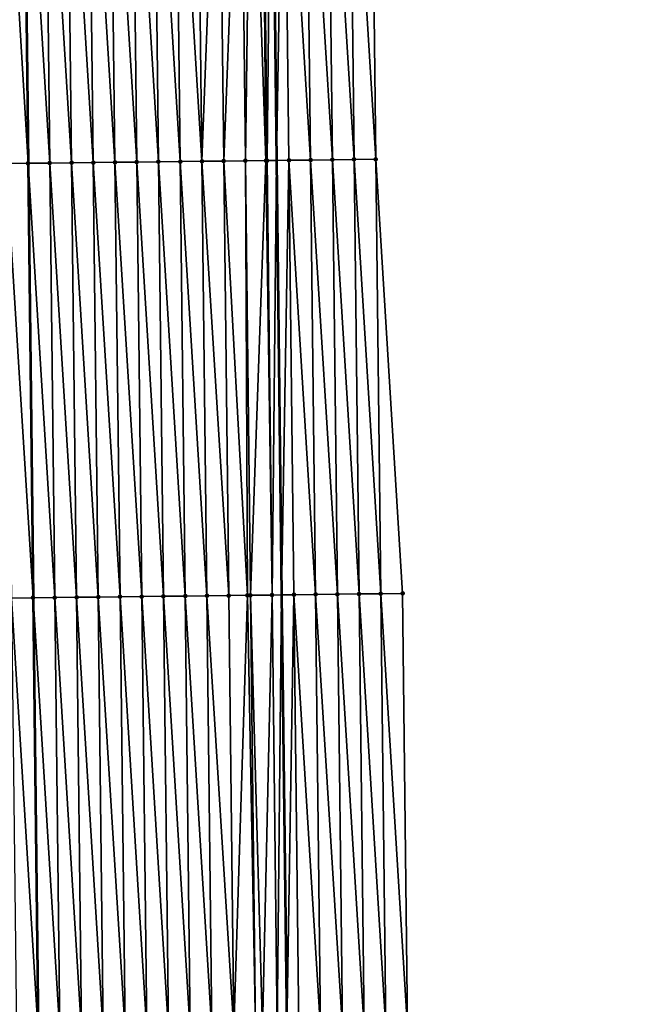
# Model space of a CAD drawing. Header units: feet. Extents: x 2007189 to 2022806, y 818621 to 837694.
# Tile 302 of 656: x 2011386 to 2011415, y 828309 to 828354. Entities that reach past the tile are written whole.
import ezdxf

# ---------------------------------------------------------------- set-up
doc = ezdxf.new("R2010")
doc.units = ezdxf.units.FT
doc.header["$MEASUREMENT"] = 0
for name, color, linetype, lineweight in [('EP_Travel Lane', 172, 'Continuous', 53), ('Road Shots', 141, 'Continuous', 100), ('Road X-Section', 40, 'Continuous', 13), ('STRIPING', 60, 'Continuous', 53)]:
    doc.layers.add(name, color=color, linetype=linetype, lineweight=lineweight)
doc.layers.add('I-77-MM17-21_SB-Surface-Border', color=7, linetype='Continuous')
doc.layers.add('I-77-MM17-21_SB-Surface-TIN', color=7, linetype='Continuous')

msp = doc.modelspace()

# ---------------------------------------------------------------- linework, layer by layer
at = {"layer": 'EP_Travel Lane'}
msp.add_polyline3d([(2011397.939057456, 828367.4224631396, 312.9877514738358), (2011398.175394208, 828347.4240335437, 312.9041139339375), (2011398.411730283, 828327.4256611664, 312.8067735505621), (2011398.64806757, 828307.4271862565, 312.7340147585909), (2011398.884402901, 828287.4288768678, 312.6215732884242), (2011399.120739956, 828267.4304215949, 312.5441065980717), (2011399.357075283, 828247.4321125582, 312.43159576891), (2011399.593409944, 828227.433859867, 312.3055614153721), (2011400.053553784, 828207.5798841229, 312.2280659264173), (2011400.492000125, 828187.5848934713, 312.1354620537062), (2011400.948185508, 828167.6201417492, 312.0286811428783), (2011401.429840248, 828147.6261371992, 311.9341730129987), (2011401.911495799, 828127.6320989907, 311.8506816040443), (2011402.393150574, 828107.6380929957, 311.756650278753), (2011402.87480602, 828087.6440591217, 311.6717712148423), (2011403.412898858, 828067.9120743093, 311.6149841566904), (2011404.246548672, 828047.9296452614, 311.5227583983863), (2011405.080201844, 828027.9471356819, 311.4490256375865), (2011405.913852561, 828007.9646849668, 311.3617676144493), (2011406.789648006, 827988.1625273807, 311.2636505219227), (2011407.916409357, 827968.1946914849, 311.1373132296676), (2011409.04316171, 827948.2270150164, 310.9846433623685), (2011410.169918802, 827928.2592545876, 310.8458249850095)], dxfattribs=at)
at = {"layer": 'I-77-MM17-21_SB-Surface-Border', "color": 3, "linetype": 'Continuous', "lineweight": -3}
msp.add_polyline3d([(2011402.513229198, 828367.4756775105, 312.8696366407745), (2011402.743730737, 828347.4771696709, 312.788627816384), (2011403.974164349, 828327.490318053, 312.6762204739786), (2011404.204665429, 828307.4918499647, 312.5857016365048), (2011404.435165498, 828287.4934697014, 312.4741273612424), (2011404.665666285, 828267.4950271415, 312.3774882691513), (2011404.896166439, 828247.496639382, 312.2677323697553), (2011405.126665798, 828227.4983207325, 312.1413866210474), (2011405.450411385, 828207.6988353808, 312.0565631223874), (2011405.888857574, 828187.7038517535, 311.9619833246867), (2011405.345452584, 828167.7266515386, 311.8931064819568), (2011405.827869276, 828147.7328170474, 311.7486215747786), (2011406.310288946, 828127.738859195, 311.6447087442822), (2011407.792415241, 828107.7691226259, 311.5079201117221), (2011408.27483663, 828087.7750935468, 311.4275517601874), (2011408.811698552, 828068.1466398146, 311.3605595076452), (2011409.675719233, 828048.1654971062, 311.2745020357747), (2011410.539740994, 828028.1843294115, 311.1942142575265), (2011411.403761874, 828008.2031820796, 311.109216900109), (2011412.300738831, 827988.4750477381, 311.0108467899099), (2011413.427498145, 827968.5072488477, 310.8784043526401), (2011414.554255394, 827948.5394865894, 310.739899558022), (2011414.682612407, 827928.5151821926, 310.6348877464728)], dxfattribs=at)
at = {"layer": 'I-77-MM17-21_SB-Surface-TIN', "color": 128, "linetype": 'Continuous', "lineweight": -3}
for points in [[(2011385.555964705, 828367.2797347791, 312.9881271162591), (2011386.744791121, 828347.292224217, 312.9187185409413), (2011386.514289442, 828367.2907671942, 312.9912862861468)], [(2011385.744866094, 828347.2806979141, 312.9190136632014), (2011386.744791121, 828347.292224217, 312.9187185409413), (2011385.555964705, 828367.2797347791, 312.9881271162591)], [(2011387.744733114, 828347.3037609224, 312.915976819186), (2011387.514231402, 828367.302283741, 312.9933778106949), (2011386.514289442, 828367.2907671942, 312.9912862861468)], [(2011387.744733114, 828347.3037609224, 312.915976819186), (2011386.514289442, 828367.2907671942, 312.9912862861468), (2011386.744791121, 828347.292224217, 312.9187185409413)], [(2011388.744666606, 828347.3152940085, 312.9140790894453), (2011388.514165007, 828367.3138070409, 312.9938273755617), (2011387.514231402, 828367.302283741, 312.9933778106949)], [(2011387.744733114, 828347.3037609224, 312.915976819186), (2011388.744666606, 828347.3152940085, 312.9140790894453), (2011387.514231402, 828367.302283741, 312.9933778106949)], [(2011389.744600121, 828347.3268250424, 312.9126734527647), (2011389.514098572, 828367.3253337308, 312.9934642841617), (2011388.514165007, 828367.3138070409, 312.9938273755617)], [(2011388.744666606, 828347.3152940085, 312.9140790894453), (2011389.744600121, 828347.3268250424, 312.9126734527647), (2011388.514165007, 828367.3138070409, 312.9938273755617)], [(2011390.744533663, 828347.338353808, 312.9118115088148), (2011390.514032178, 828367.3368569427, 312.9939349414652), (2011389.514098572, 828367.3253337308, 312.9934642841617)], [(2011389.744600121, 828347.3268250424, 312.9126734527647), (2011390.744533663, 828347.338353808, 312.9118115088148), (2011389.514098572, 828367.3253337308, 312.9934642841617)], [(2011391.744467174, 828347.3498852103, 312.9103175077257), (2011391.513965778, 828367.3483806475, 312.9942874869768), (2011390.514032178, 828367.3368569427, 312.9939349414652)], [(2011390.744533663, 828347.338353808, 312.9118115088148), (2011391.744467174, 828347.3498852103, 312.9103175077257), (2011390.514032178, 828367.3368569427, 312.9939349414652)], [(2011392.744400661, 828347.3614187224, 312.9083176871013), (2011392.513899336, 828367.3599079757, 312.993771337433), (2011391.513965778, 828367.3483806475, 312.9942874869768)], [(2011391.744467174, 828347.3498852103, 312.9103175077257), (2011392.744400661, 828347.3614187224, 312.9083176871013), (2011391.513965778, 828367.3483806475, 312.9942874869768)], [(2011393.744334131, 828347.372953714, 312.9059631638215), (2011393.513832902, 828367.3714346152, 312.993420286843), (2011392.513899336, 828367.3599079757, 312.993771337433)], [(2011392.744400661, 828347.3614187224, 312.9083176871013), (2011393.744334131, 828347.372953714, 312.9059631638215), (2011392.513899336, 828367.3599079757, 312.993771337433)], [(2011394.744267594, 828347.3844893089, 312.903464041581), (2011394.51376645, 828367.3829628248, 312.992692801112), (2011393.513832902, 828367.3714346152, 312.993420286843)], [(2011393.744334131, 828347.372953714, 312.9059631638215), (2011394.744267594, 828347.3844893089, 312.903464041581), (2011393.513832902, 828367.3714346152, 312.993420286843)], [(2011394.744267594, 828347.3844893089, 312.903464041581), (2011395.513700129, 828367.3944797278, 312.9946760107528), (2011394.51376645, 828367.3829628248, 312.992692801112)], [(2011394.744267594, 828347.3844893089, 312.903464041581), (2011395.74420118, 828347.3960141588, 312.9035409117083), (2011395.513700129, 828367.3944797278, 312.9946760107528)], [(2011395.74420118, 828347.3960141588, 312.9035409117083), (2011396.513633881, 828367.4059902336, 312.9981928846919), (2011395.513700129, 828367.3944797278, 312.9946760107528)], [(2011395.74420118, 828347.3960141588, 312.9035409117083), (2011396.744134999, 828347.4075188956, 312.9084397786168), (2011396.513633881, 828367.4059902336, 312.9981928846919)], [(2011396.744134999, 828347.4075188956, 312.9084397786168), (2011397.008728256, 828367.4116996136, 312.9974853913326), (2011396.513633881, 828367.4059902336, 312.9981928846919)], [(2011396.744134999, 828347.4075188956, 312.9084397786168), (2011397.688292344, 828347.4184009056, 312.9085086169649), (2011397.008728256, 828367.4116996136, 312.9974853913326)], [(2011397.688292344, 828347.4184009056, 312.9085086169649), (2011397.513567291, 828367.4175303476, 312.9946114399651), (2011397.008728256, 828367.4116996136, 312.9974853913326)], [(2011397.744068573, 828347.4190448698, 312.9082471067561), (2011397.939057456, 828367.4224631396, 312.9877514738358), (2011397.513567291, 828367.4175303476, 312.9946114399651)], [(2011397.688292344, 828347.4184009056, 312.9085086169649), (2011397.744068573, 828347.4190448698, 312.9082471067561), (2011397.513567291, 828367.4175303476, 312.9946114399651)], [(2011397.744068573, 828347.4190448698, 312.9082471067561), (2011398.175394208, 828347.4240335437, 312.9041139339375), (2011397.939057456, 828367.4224631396, 312.9877514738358)], [(2011398.513500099, 828367.4291227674, 312.9784900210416), (2011397.939057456, 828367.4224631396, 312.9877514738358), (2011398.175394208, 828347.4240335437, 312.9041139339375)], [(2011398.744001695, 828347.4306100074, 312.8986652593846), (2011398.513500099, 828367.4291227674, 312.9784900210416), (2011398.175394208, 828347.4240335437, 312.9041139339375)], [(2011399.743934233, 828347.442225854, 312.8769263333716), (2011399.513432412, 828367.4407581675, 312.9520644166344), (2011398.513500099, 828367.4291227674, 312.9784900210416)], [(2011398.744001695, 828347.4306100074, 312.8986652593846), (2011399.743934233, 828347.442225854, 312.8769263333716), (2011398.513500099, 828367.4291227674, 312.9784900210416)], [(2011400.743866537, 828347.4538619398, 312.8503351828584), (2011400.513364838, 828367.4523837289, 312.9279975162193), (2011399.513432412, 828367.4407581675, 312.9520644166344)], [(2011399.743934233, 828347.442225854, 312.8769263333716), (2011400.743866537, 828347.4538619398, 312.8503351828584), (2011399.513432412, 828367.4407581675, 312.9520644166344)], [(2011401.743798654, 828347.4655143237, 312.8198367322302), (2011401.513297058, 828367.4640271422, 312.8996508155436), (2011400.513364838, 828367.4523837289, 312.9279975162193)], [(2011400.743866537, 828347.4538619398, 312.8503351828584), (2011401.743798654, 828347.4655143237, 312.8198367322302), (2011400.513364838, 828367.4523837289, 312.9279975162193)], [(2011402.743730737, 828347.4771696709, 312.788627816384), (2011402.513229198, 828367.4756775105, 312.8696366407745), (2011401.513297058, 828367.4640271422, 312.8996508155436)], [(2011401.743798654, 828347.4655143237, 312.8198367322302), (2011402.743730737, 828347.4771696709, 312.788627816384), (2011401.513297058, 828367.4640271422, 312.8996508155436)], [(2011385.744866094, 828347.2806979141, 312.9190136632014), (2011386.97529358, 828327.2936136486, 312.8623575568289), (2011386.744791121, 828347.292224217, 312.9187185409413)], [(2011385.975368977, 828327.282073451, 312.8659845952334), (2011386.97529358, 828327.2936136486, 312.8623575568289), (2011385.744866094, 828347.2806979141, 312.9190136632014)], [(2011387.975235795, 828327.3051539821, 312.8587467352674), (2011387.744733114, 828347.3037609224, 312.915976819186), (2011386.744791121, 828347.292224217, 312.9187185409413)], [(2011387.975235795, 828327.3051539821, 312.8587467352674), (2011386.744791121, 828347.292224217, 312.9187185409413), (2011386.97529358, 828327.2936136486, 312.8623575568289)], [(2011388.975169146, 828327.316699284, 312.8539203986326), (2011388.744666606, 828347.3152940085, 312.9140790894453), (2011387.744733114, 828347.3037609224, 312.915976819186)], [(2011387.975235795, 828327.3051539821, 312.8587467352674), (2011388.975169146, 828327.316699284, 312.8539203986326), (2011387.744733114, 828347.3037609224, 312.915976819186)], [(2011389.975102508, 828327.3282436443, 312.8493197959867), (2011389.744600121, 828347.3268250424, 312.9126734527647), (2011388.744666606, 828347.3152940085, 312.9140790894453)], [(2011388.975169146, 828327.316699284, 312.8539203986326), (2011389.975102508, 828327.3282436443, 312.8493197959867), (2011388.744666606, 828347.3152940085, 312.9140790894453)], [(2011390.975035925, 828327.3397832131, 312.8458679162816), (2011390.744533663, 828347.338353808, 312.9118115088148), (2011389.744600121, 828347.3268250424, 312.9126734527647)], [(2011389.975102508, 828327.3282436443, 312.8493197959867), (2011390.975035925, 828327.3397832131, 312.8458679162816), (2011389.744600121, 828347.3268250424, 312.9126734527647)], [(2011391.974969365, 828327.3513207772, 312.8428966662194), (2011391.744467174, 828347.3498852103, 312.9103175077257), (2011390.744533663, 828347.338353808, 312.9118115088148)], [(2011390.975035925, 828327.3397832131, 312.8458679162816), (2011391.974969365, 828327.3513207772, 312.8428966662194), (2011390.744533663, 828347.338353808, 312.9118115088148)], [(2011392.974902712, 828327.3628664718, 312.8379761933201), (2011392.744400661, 828347.3614187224, 312.9083176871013), (2011391.744467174, 828347.3498852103, 312.9103175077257)], [(2011391.974969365, 828327.3513207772, 312.8428966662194), (2011392.974902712, 828327.3628664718, 312.8379761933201), (2011391.744467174, 828347.3498852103, 312.9103175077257)], [(2011393.974836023, 828327.374415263, 312.8323133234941), (2011393.744334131, 828347.372953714, 312.9059631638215), (2011392.744400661, 828347.3614187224, 312.9083176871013)], [(2011392.974902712, 828327.3628664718, 312.8379761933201), (2011393.974836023, 828327.374415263, 312.8323133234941), (2011392.744400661, 828347.3614187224, 312.9083176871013)], [(2011394.974769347, 828327.3859628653, 312.8269354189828), (2011394.744267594, 828347.3844893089, 312.903464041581), (2011393.744334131, 828347.372953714, 312.9059631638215)], [(2011393.974836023, 828327.374415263, 312.8323133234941), (2011394.974769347, 828327.3859628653, 312.8269354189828), (2011393.744334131, 828347.372953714, 312.9059631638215)], [(2011395.974702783, 828327.3975007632, 312.8238841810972), (2011395.74420118, 828347.3960141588, 312.9035409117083), (2011394.744267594, 828347.3844893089, 312.903464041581)], [(2011394.974769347, 828327.3859628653, 312.8269354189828), (2011395.974702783, 828327.3975007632, 312.8238841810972), (2011394.744267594, 828347.3844893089, 312.903464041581)], [(2011396.837337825, 828327.4074542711, 312.8212877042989), (2011396.744134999, 828347.4075188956, 312.9084397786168), (2011395.74420118, 828347.3960141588, 312.9035409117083)], [(2011395.974702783, 828327.3975007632, 312.8238841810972), (2011396.837337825, 828327.4074542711, 312.8212877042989), (2011395.74420118, 828347.3960141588, 312.9035409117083)], [(2011396.974636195, 828327.409040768, 312.820327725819), (2011397.688292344, 828347.4184009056, 312.9085086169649), (2011396.744134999, 828347.4075188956, 312.9084397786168)], [(2011396.837337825, 828327.4074542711, 312.8212877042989), (2011396.974636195, 828327.409040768, 312.820327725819), (2011396.744134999, 828347.4075188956, 312.9084397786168)], [(2011396.974636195, 828327.409040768, 312.820327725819), (2011397.974569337, 828327.420604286, 312.8111342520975), (2011397.688292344, 828347.4184009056, 312.9085086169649)], [(2011397.974569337, 828327.420604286, 312.8111342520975), (2011397.744068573, 828347.4190448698, 312.9082471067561), (2011397.688292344, 828347.4184009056, 312.9085086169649)], [(2011397.974569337, 828327.420604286, 312.8111342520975), (2011398.175394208, 828347.4240335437, 312.9041139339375), (2011397.744068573, 828347.4190448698, 312.9082471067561)], [(2011397.974569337, 828327.420604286, 312.8111342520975), (2011398.411730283, 828327.4256611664, 312.8067735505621), (2011398.175394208, 828347.4240335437, 312.9041139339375)], [(2011398.744001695, 828347.4306100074, 312.8986652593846), (2011398.175394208, 828347.4240335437, 312.9041139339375), (2011398.411730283, 828327.4256611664, 312.8067735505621)], [(2011398.97450244, 828327.4321710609, 312.801159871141), (2011398.744001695, 828347.4306100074, 312.8986652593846), (2011398.411730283, 828327.4256611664, 312.8067735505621)], [(2011399.974435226, 828327.4437654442, 312.7845666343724), (2011399.743934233, 828347.442225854, 312.8769263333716), (2011398.744001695, 828347.4306100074, 312.8986652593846)], [(2011398.97450244, 828327.4321710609, 312.801159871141), (2011399.974435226, 828327.4437654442, 312.7845666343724), (2011398.744001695, 828347.4306100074, 312.8986652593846)], [(2011400.974367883, 828327.4553708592, 312.7653286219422), (2011400.743866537, 828347.4538619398, 312.8503351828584), (2011399.743934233, 828347.442225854, 312.8769263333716)], [(2011399.974435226, 828327.4437654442, 312.7845666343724), (2011400.974367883, 828327.4553708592, 312.7653286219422), (2011399.743934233, 828347.442225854, 312.8769263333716)], [(2011401.97430013, 828327.4670120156, 312.7375218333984), (2011401.743798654, 828347.4655143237, 312.8198367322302), (2011400.743866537, 828347.4538619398, 312.8503351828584)], [(2011400.974367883, 828327.4553708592, 312.7653286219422), (2011401.97430013, 828327.4670120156, 312.7375218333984), (2011400.743866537, 828347.4538619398, 312.8503351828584)], [(2011402.974232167, 828327.4786712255, 312.7053868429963), (2011402.743730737, 828347.4771696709, 312.788627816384), (2011401.743798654, 828347.4655143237, 312.8198367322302)], [(2011401.97430013, 828327.4670120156, 312.7375218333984), (2011402.974232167, 828327.4786712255, 312.7053868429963), (2011401.743798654, 828347.4655143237, 312.8198367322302)], [(2011402.974232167, 828327.4786712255, 312.7053868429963), (2011403.974164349, 828327.490318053, 312.6762204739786), (2011402.743730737, 828347.4771696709, 312.788627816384)], [(2011385.975368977, 828327.282073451, 312.8659845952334), (2011387.205796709, 828307.294944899, 312.8199450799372), (2011386.97529358, 828327.2936136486, 312.8623575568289)], [(2011386.205872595, 828307.2833853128, 312.8282210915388), (2011387.205796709, 828307.294944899, 312.8199450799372), (2011385.975368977, 828327.282073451, 312.8659845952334)], [(2011388.205738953, 828307.306505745, 312.8114172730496), (2011387.975235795, 828327.3051539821, 312.8587467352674), (2011386.97529358, 828327.2936136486, 312.8623575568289)], [(2011388.205738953, 828307.306505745, 312.8114172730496), (2011386.97529358, 828327.2936136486, 312.8623575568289), (2011387.205796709, 828307.294944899, 312.8199450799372)], [(2011389.205672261, 828307.3180547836, 312.8056950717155), (2011388.975169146, 828327.316699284, 312.8539203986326), (2011387.975235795, 828327.3051539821, 312.8587467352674)], [(2011388.205738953, 828307.306505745, 312.8114172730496), (2011389.205672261, 828307.3180547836, 312.8056950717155), (2011387.975235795, 828327.3051539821, 312.8587467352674)], [(2011390.205605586, 828307.3296023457, 312.800326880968), (2011389.975102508, 828327.3282436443, 312.8493197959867), (2011388.975169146, 828327.316699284, 312.8539203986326)], [(2011389.205672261, 828307.3180547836, 312.8056950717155), (2011390.205605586, 828307.3296023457, 312.800326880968), (2011388.975169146, 828327.316699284, 312.8539203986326)], [(2011391.205538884, 828307.3411522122, 312.7944061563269), (2011390.975035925, 828327.3397832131, 312.8458679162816), (2011389.975102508, 828327.3282436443, 312.8493197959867)], [(2011390.205605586, 828307.3296023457, 312.800326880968), (2011391.205538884, 828307.3411522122, 312.7944061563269), (2011389.975102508, 828327.3282436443, 312.8493197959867)], [(2011392.205472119, 828307.3527075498, 312.7871738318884), (2011391.974969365, 828327.3513207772, 312.8428966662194), (2011390.975035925, 828327.3397832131, 312.8458679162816)], [(2011391.205538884, 828307.3411522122, 312.7944061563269), (2011392.205472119, 828307.3527075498, 312.7871738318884), (2011390.975035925, 828327.3397832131, 312.8458679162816)], [(2011393.20540538, 828307.3642606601, 312.7804755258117), (2011392.974902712, 828327.3628664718, 312.8379761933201), (2011391.974969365, 828327.3513207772, 312.8428966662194)], [(2011392.205472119, 828307.3527075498, 312.7871738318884), (2011393.20540538, 828307.3642606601, 312.7804755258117), (2011391.974969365, 828327.3513207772, 312.8428966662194)], [(2011394.205338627, 828307.3758150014, 312.7734820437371), (2011393.974836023, 828327.374415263, 312.8323133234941), (2011392.974902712, 828327.3628664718, 312.8379761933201)], [(2011393.20540538, 828307.3642606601, 312.7804755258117), (2011394.205338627, 828307.3758150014, 312.7734820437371), (2011392.974902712, 828327.3628664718, 312.8379761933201)], [(2011395.205271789, 828307.387376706, 312.7647232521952), (2011394.974769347, 828327.3859628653, 312.8269354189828), (2011393.974836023, 828327.374415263, 312.8323133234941)], [(2011394.205338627, 828307.3758150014, 312.7734820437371), (2011395.205271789, 828307.387376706, 312.7647232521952), (2011393.974836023, 828327.374415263, 312.8323133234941)], [(2011396.205205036, 828307.398931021, 312.7577360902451), (2011395.974702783, 828327.3975007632, 312.8238841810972), (2011394.974769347, 828327.3859628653, 312.8269354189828)], [(2011395.205271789, 828307.387376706, 312.7647232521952), (2011396.205205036, 828307.398931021, 312.7577360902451), (2011394.974769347, 828327.3859628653, 312.8269354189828)], [(2011396.205205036, 828307.398931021, 312.7577360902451), (2011396.837337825, 828327.4074542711, 312.8212877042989), (2011395.974702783, 828327.3975007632, 312.8238841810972)], [(2011396.205205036, 828307.398931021, 312.7577360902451), (2011397.205138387, 828307.4104763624, 312.7529002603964), (2011396.837337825, 828327.4074542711, 312.8212877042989)], [(2011397.205138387, 828307.4104763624, 312.7529002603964), (2011396.974636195, 828327.409040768, 312.820327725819), (2011396.837337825, 828327.4074542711, 312.8212877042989)], [(2011397.53692559, 828307.4143085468, 312.7509762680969), (2011397.974569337, 828327.420604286, 312.8111342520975), (2011396.974636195, 828327.409040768, 312.820327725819)], [(2011397.205138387, 828307.4104763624, 312.7529002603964), (2011397.53692559, 828307.4143085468, 312.7509762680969), (2011396.974636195, 828327.409040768, 312.820327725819)], [(2011397.53692559, 828307.4143085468, 312.7509762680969), (2011398.205071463, 828307.4220455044, 312.7423584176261), (2011397.974569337, 828327.420604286, 312.8111342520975)], [(2011398.205071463, 828307.4220455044, 312.7423584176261), (2011398.411730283, 828327.4256611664, 312.8067735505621), (2011397.974569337, 828327.420604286, 312.8111342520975)], [(2011398.205071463, 828307.4220455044, 312.7423584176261), (2011398.64806757, 828307.4271862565, 312.7340147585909), (2011398.411730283, 828327.4256611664, 312.8067735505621)], [(2011398.97450244, 828327.4321710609, 312.801159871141), (2011398.411730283, 828327.4256611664, 312.8067735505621), (2011398.64806757, 828307.4271862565, 312.7340147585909)], [(2011399.205004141, 828307.4336492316, 312.7235250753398), (2011398.97450244, 828327.4321710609, 312.801159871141), (2011398.64806757, 828307.4271862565, 312.7340147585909)], [(2011400.204936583, 828307.4452733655, 312.6997993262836), (2011399.974435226, 828327.4437654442, 312.7845666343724), (2011398.97450244, 828327.4321710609, 312.801159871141)], [(2011399.205004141, 828307.4336492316, 312.7235250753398), (2011400.204936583, 828307.4452733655, 312.6997993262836), (2011398.97450244, 828327.4321710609, 312.801159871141)], [(2011401.204869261, 828307.4568771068, 312.6809625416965), (2011400.974367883, 828327.4553708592, 312.7653286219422), (2011399.974435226, 828327.4437654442, 312.7845666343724)], [(2011400.204936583, 828307.4452733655, 312.6997993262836), (2011401.204869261, 828307.4568771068, 312.6809625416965), (2011399.974435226, 828327.4437654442, 312.7845666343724)], [(2011402.20480144, 828307.4685240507, 312.6517682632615), (2011401.97430013, 828327.4670120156, 312.7375218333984), (2011400.974367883, 828327.4553708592, 312.7653286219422)], [(2011401.204869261, 828307.4568771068, 312.6809625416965), (2011402.20480144, 828307.4685240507, 312.6517682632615), (2011400.974367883, 828327.4553708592, 312.7653286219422)], [(2011403.204733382, 828307.4801915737, 312.617640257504), (2011402.974232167, 828327.4786712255, 312.7053868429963), (2011401.97430013, 828327.4670120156, 312.7375218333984)], [(2011402.20480144, 828307.4685240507, 312.6517682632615), (2011403.204733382, 828307.4801915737, 312.617640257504), (2011401.97430013, 828327.4670120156, 312.7375218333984)], [(2011404.204665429, 828307.4918499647, 312.5857016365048), (2011403.974164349, 828327.490318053, 312.6762204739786), (2011402.974232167, 828327.4786712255, 312.7053868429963)], [(2011403.204733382, 828307.4801915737, 312.617640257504), (2011404.204665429, 828307.4918499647, 312.5857016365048), (2011402.974232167, 828327.4786712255, 312.7053868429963)]]:
    msp.add_3dface(points, dxfattribs=at)
at = {"layer": 'Road Shots', "lineweight": 100}
for p in [(2011386.744799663, 828347.2922243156, 312.9187185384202), (2011387.744733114, 828347.3037609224, 312.915976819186), (2011388.744666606, 828347.3152940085, 312.9140790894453), (2011389.744600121, 828347.3268250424, 312.9126734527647), (2011390.744533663, 828347.338353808, 312.9118115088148), (2011391.744467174, 828347.3498852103, 312.9103175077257), (2011392.744400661, 828347.3614187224, 312.9083176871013), (2011393.744334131, 828347.372953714, 312.9059631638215), (2011394.744267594, 828347.3844893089, 312.903464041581), (2011395.74420118, 828347.3960141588, 312.9035409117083), (2011396.744134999, 828347.4075188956, 312.9084397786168), (2011397.688292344, 828347.4184009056, 312.9085086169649), (2011397.744068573, 828347.4190448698, 312.9082471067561), (2011398.744001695, 828347.4306100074, 312.8986652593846), (2011399.743934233, 828347.442225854, 312.8769263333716), (2011400.743866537, 828347.4538619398, 312.8503351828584), (2011401.743798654, 828347.4655143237, 312.8198367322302), (2011402.743730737, 828347.4771696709, 312.788627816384), (2011386.975302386, 828327.2936137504, 312.8623575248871), (2011387.975235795, 828327.3051539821, 312.8587467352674), (2011388.975169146, 828327.316699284, 312.8539203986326), (2011389.975102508, 828327.3282436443, 312.8493197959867), (2011390.975035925, 828327.3397832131, 312.8458679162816), (2011391.974969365, 828327.3513207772, 312.8428966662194), (2011392.974902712, 828327.3628664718, 312.8379761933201), (2011393.974836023, 828327.374415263, 312.8323133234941), (2011394.974769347, 828327.3859628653, 312.8269354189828), (2011395.974702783, 828327.3975007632, 312.8238841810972), (2011396.837337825, 828327.4074542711, 312.8212877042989), (2011396.974636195, 828327.409040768, 312.820327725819), (2011397.974569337, 828327.420604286, 312.8111342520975), (2011398.97450244, 828327.4321710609, 312.801159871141), (2011399.974435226, 828327.4437654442, 312.7845666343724), (2011400.974367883, 828327.4553708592, 312.7653286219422), (2011401.97430013, 828327.4670120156, 312.7375218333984), (2011402.974232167, 828327.4786712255, 312.7053868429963), (2011403.974164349, 828327.490318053, 312.6762204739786)]:
    msp.add_point(p, dxfattribs=at)
at = {"layer": 'Road X-Section', "extrusion": (-0.01152507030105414, 0.9999248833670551, 0.004171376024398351), "elevation": 805105.0012300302, "flags": 128}
msp.add_lwpolyline([(-2020815.998394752, -3045.633569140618), (-2020814.998394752, -3045.602359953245), (-2020813.998394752, -3045.571861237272), (-2020812.998394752, -3045.545269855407), (-2020811.998394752, -3045.523530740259), (-2020810.998394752, -3045.513948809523), (-2020810.942614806, -3045.513687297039), (-2020809.998394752, -3045.513756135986), (-2020808.998394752, -3045.518655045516), (-2020807.998394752, -3045.518731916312), (-2020806.998394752, -3045.516232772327), (-2020805.998394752, -3045.513878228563), (-2020804.998394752, -3045.51187839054), (-2020803.998394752, -3045.510384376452), (-2020802.998394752, -3045.509522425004), (-2020801.998394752, -3045.508116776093), (-2020800.998394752, -3045.506219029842), (-2020799.998394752, -3045.503477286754), (-2020798.998394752, -3045.503182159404), (-2020798.565662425, -3045.504934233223), (-2020797.998394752, -3045.508031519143), (-2020796.998394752, -3045.511662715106), (-2020795.998394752, -3045.511325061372), (-2020794.998394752, -3045.506676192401), (-2020793.998394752, -3045.499895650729), (-2020792.998394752, -3045.495623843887), (-2020791.998394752, -3045.492722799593), (-2020790.998394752, -3045.489577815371), (-2020789.998394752, -3045.486730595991), (-2020788.998394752, -3045.485379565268), (-2020787.998394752, -3045.486198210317), (-2020786.998394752, -3045.487966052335), (-2020785.998394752, -3045.490213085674), (-2020784.998394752, -3045.492354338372), (-2020783.998394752, -3045.493520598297), (-2020782.998394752, -3045.492834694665), (-2020781.998394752, -3045.490013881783), (-2020780.998394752, -3045.48644366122), (-2020779.998394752, -3045.48326016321), (-2020778.998394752, -3045.480513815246), (-2020777.998394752, -3045.47840143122), (-2020777.478805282, -3045.478057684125), (-2020776.998394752, -3045.478262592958), (-2020775.998394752, -3045.479597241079), (-2020774.998394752, -3045.481601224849), (-2020773.998394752, -3045.482170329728), (-2020773.165662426, -3045.482221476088)], dxfattribs=at)
at = {"layer": 'Road X-Section', "extrusion": (-0.01152507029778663, 0.9999248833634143, 0.004171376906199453), "elevation": 805085.0012338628, "flags": 128}
msp.add_lwpolyline([(-2020816.998392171, -3045.663259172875), (-2020815.99839217, -3045.634092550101), (-2020814.998392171, -3045.601957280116), (-2020813.99839217, -3045.574150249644), (-2020812.998392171, -3045.554912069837), (-2020811.998392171, -3045.538318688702), (-2020810.998392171, -3045.528344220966), (-2020809.998392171, -3045.519150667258), (-2020809.861084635, -3045.518190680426), (-2020808.99839217, -3045.515594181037), (-2020807.998392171, -3045.512542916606), (-2020806.998392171, -3045.507164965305), (-2020805.998392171, -3045.50150204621), (-2020804.998392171, -3045.496581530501), (-2020803.998392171, -3045.493610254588), (-2020802.99839217, -3045.490158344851), (-2020801.998392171, -3045.485557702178), (-2020800.998392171, -3045.480731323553), (-2020799.998392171, -3045.477120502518), (-2020798.998392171, -3045.473493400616), (-2020797.998392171, -3045.472810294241), (-2020796.99839217, -3045.471256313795), (-2020795.998392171, -3045.466463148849), (-2020794.998392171, -3045.459344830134), (-2020793.99839217, -3045.450455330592), (-2020792.99839217, -3045.44442335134), (-2020791.998392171, -3045.441727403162), (-2020790.99839217, -3045.436589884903), (-2020789.998392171, -3045.425453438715), (-2020788.998392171, -3045.420461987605), (-2020787.998392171, -3045.419240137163), (-2020786.998392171, -3045.417195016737), (-2020785.99839217, -3045.417029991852), (-2020785.917370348, -3045.417113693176), (-2020784.998392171, -3045.418046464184), (-2020783.998392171, -3045.417346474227), (-2020782.998392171, -3045.414074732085), (-2020781.998392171, -3045.409480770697), (-2020780.998392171, -3045.404053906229), (-2020779.99839217, -3045.398316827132), (-2020778.998392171, -3045.392598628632), (-2020777.99839217, -3045.38768696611), (-2020777.438894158, -3045.386653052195), (-2020776.998392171, -3045.387271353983), (-2020775.998392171, -3045.391914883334), (-2020774.998392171, -3045.401872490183), (-2020773.998392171, -3045.409656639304), (-2020772.99839217, -3045.414384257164), (-2020771.998392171, -3045.415255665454), (-2020771.243560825, -3045.415817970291)], dxfattribs=at)
at = {"layer": 'STRIPING'}
msp.add_polyline3d([(2011386.514289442, 828367.2907671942, 312.9912862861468), (2011386.744791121, 828347.292224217, 312.9187185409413), (2011386.97529358, 828327.2936136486, 312.8623575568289), (2011387.205796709, 828307.294944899, 312.8199450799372), (2011387.436297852, 828287.2964484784, 312.736218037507), (2011387.666799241, 828267.297930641, 312.6576254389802), (2011387.897300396, 828247.2994331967, 312.5741459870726), (2011388.127801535, 828227.3009371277, 312.4903345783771), (2011388.454518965, 828207.3248127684, 312.4332813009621), (2011388.892966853, 828187.3297515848, 312.3605184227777), (2011389.350129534, 828167.3395128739, 312.2883494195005), (2011389.832553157, 828147.3453911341, 312.2385449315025), (2011390.314976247, 828127.3512915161, 312.1814328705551), (2011390.79739748, 828107.3572688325, 312.0989616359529), (2011391.279820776, 828087.363160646, 312.0446813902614), (2011391.827682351, 828067.4094575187, 311.992876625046), (2011392.691704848, 828047.428272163, 311.9165975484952), (2011393.555727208, 828027.4470899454, 311.8396032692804), (2011394.419749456, 828007.4659103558, 311.7620020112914), (2011395.327946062, 827987.5135135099, 311.6329092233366), (2011396.45470758, 827967.5456746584, 311.5070511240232), (2011397.581464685, 827947.5779139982, 311.3682815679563)], dxfattribs=at)

doc.saveas('drawing.dxf')
